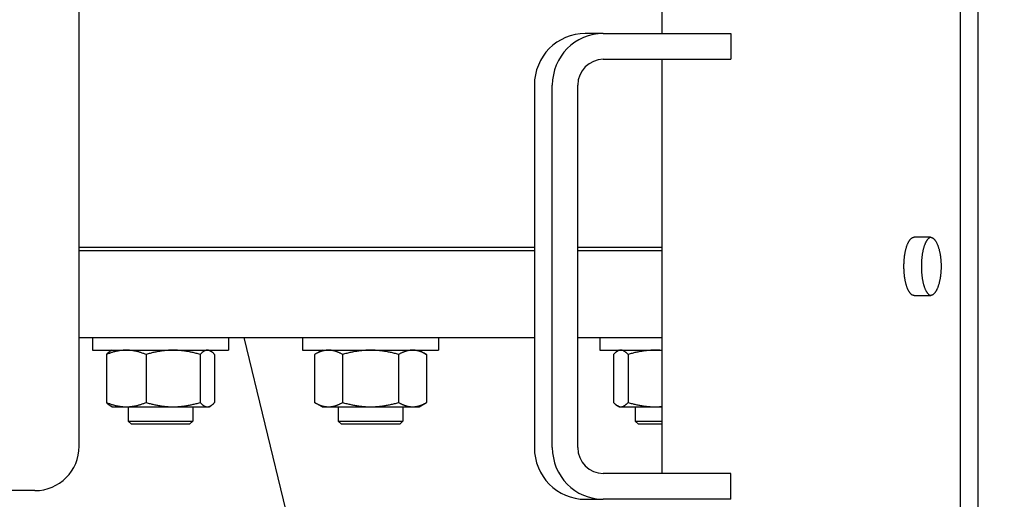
# Model space of a CAD drawing. Header units: inches. Extents: x 24 to 1128, y -69 to 748.
# Tile 311 of 656: x 350.33 to 359.84, y 621.54 to 626.18. Entities that reach past the tile are written whole.
import ezdxf

# ---------------------------------------------------------------- set-up
doc = ezdxf.new("R2010")
doc.units = ezdxf.units.IN
doc.header["$LTSCALE"] = 32
doc.header["$MEASUREMENT"] = 0
doc.layers.add('Dimension (ANSI)', color=7, linetype='Continuous', lineweight=25)
doc.layers.add('Visible (ANSI)', color=7, linetype='Continuous', lineweight=30)
doc.styles.add('Note Text (ANSI)', font='tahoma.ttf')
doc.dimstyles.new('SB Fraction-16 (ANSI)', dxfattribs={"dimscale": 32, "dimtxt": 0.125, "dimasz": 0.098425, "dimexe": 0.125, "dimexo": 0.0625, "dimgap": 0.031496, "dimtad": 0, "dimtih": 1, "dimtoh": 1, "dimdec": 4, "dimrnd": 1e-08, "dimzin": 0, "dimdsep": 46, "dimlunit": 5, "dimtxsty": 'Note Text (ANSI)', "dimcen": 0.09, "dimdle": 0.393701, "dimclrd": 256, "dimclre": 256, "dimclrt": 256, "dimadec": 0, "dimazin": 3, "dimtfac": 0.96, "dimtofl": 0, "dimtmove": 0, "dimatfit": 3, "dimfxl": 1, "dimfrac": 2, "dimtolj": 1, "dimtzin": 12, "dimlwd": -1, "dimlwe": -1, "dimarcsym": 0})

# ---------------------------------------------------------------- blocks, each defined once
blk = doc.blocks.new('*D18')
at = {"layer": 'Defpoints', "color": 0, "transparency": 16777216}
for p in [(468.7806, 692.6685), (316.9743, 544.6685), (468.7806, 544.6685)]:
    blk.add_point(p, dxfattribs=at)
at = {"layer": 'Dimension (ANSI)', "transparency": 16777216}
for p, q in [((466.7806, 692.6685), (312.9743, 692.6685)), ((316.9743, 689.5189), (316.9743, 626.7677)), ((316.9743, 547.8181), (316.9743, 620.5693)), ((466.7806, 544.6685), (312.9743, 544.6685))]:
    blk.add_line(p, q, dxfattribs=at)
for points in [[(316.4494, 689.5189), (317.4993, 689.5189), (316.9743, 692.6685)], [(316.4494, 547.8181), (317.4993, 547.8181), (316.9743, 544.6685)]]:
    blk.add_solid(points, dxfattribs=at)
at = {"layer": 'Dimension (ANSI)', "transparency": 16777216, "insert": (312.8723, 625.7599), "char_height": 4, "attachment_point": 1, "style": 'Note Text (ANSI)'}
blk.add_mtext('\\A1;148', dxfattribs=at)

msp = doc.modelspace()

# ---------------------------------------------------------------- linework, layer by layer
at = {"layer": 'Visible (ANSI)'}
for p, q in [((356.53541, 631.79353), (356.53541, 626.04353)), ((359.4207, 615.79353), (359.4207, 631.79353)), ((359.58612, 631.79353), (359.58612, 615.79353)), ((350.90563, 622.05603), (350.90563, 628.6275)), ((355.96895, 626.04353), (355.7953, 626.04353)), ((355.96895, 626.04353), (357.19996, 626.04353)), ((357.19996, 626.04353), (357.19996, 625.79353)), ((355.96895, 625.79353), (357.19996, 625.79353)), ((356.53541, 625.79353), (356.53541, 621.79353)), ((355.3029, 625.54353), (355.3029, 622.04353)), ((355.47655, 622.04353), (355.47655, 625.54353)), ((355.72275, 622.04353), (355.72275, 625.54353)), ((359.12888, 624.07478), (358.97203, 624.07478)), ((350.90563, 623.97808), (355.3029, 623.97808)), ((350.90563, 623.94753), (355.3029, 623.94753)), ((355.72275, 623.97808), (356.53541, 623.97808)), ((355.72275, 623.94753), (356.53541, 623.94753)), ((358.97203, 623.51228), (359.12888, 623.51228)), ((350.90563, 623.10603), (355.3029, 623.10603)), ((351.03483, 623.10603), (351.03483, 622.98403)), ((352.34733, 623.10603), (352.34733, 622.98403)), ((352.90563, 621.4327), (352.50063, 623.10603)), ((353.06432, 623.10603), (353.06432, 622.98403)), ((354.37682, 623.10603), (354.37682, 622.98403)), ((355.72275, 623.10603), (356.53541, 623.10603)), ((355.93445, 623.10603), (355.93445, 622.98403)), ((351.03483, 622.98403), (352.34733, 622.98403)), ((351.22233, 622.98403), (351.2058, 622.97448)), ((352.15983, 622.98403), (352.17637, 622.97448)), ((353.06432, 622.98403), (354.37682, 622.98403)), ((353.25182, 622.98403), (353.1793, 622.94216)), ((354.18932, 622.98403), (354.26184, 622.94216)), ((355.93445, 622.98403), (356.53541, 622.98403)), ((356.12195, 622.98403), (356.10541, 622.97448)), ((351.16826, 622.94216), (351.16826, 622.4789)), ((351.55099, 622.94216), (351.55099, 622.4789)), ((352.07382, 622.94216), (352.07382, 622.4789)), ((352.21391, 622.94216), (352.21391, 622.4789)), ((353.1793, 622.94216), (353.1793, 622.4789)), ((353.44994, 622.94216), (353.44994, 622.4789)), ((353.9912, 622.94216), (353.9912, 622.4789)), ((354.26184, 622.94216), (354.26184, 622.4789)), ((356.06787, 622.94216), (356.06787, 622.4789)), ((356.20796, 622.94216), (356.20796, 622.4789)), ((351.22233, 622.43703), (351.2058, 622.44658)), ((351.22233, 622.43703), (351.35963, 622.43703)), ((351.35963, 622.43703), (351.81241, 622.43703)), ((351.37902, 622.43703), (351.37902, 622.29983)), ((351.81241, 622.43703), (352.14386, 622.43703)), ((352.00402, 622.43703), (352.00402, 622.29983)), ((352.14386, 622.43703), (352.15983, 622.43703)), ((352.15983, 622.43703), (352.17637, 622.44658)), ((353.25182, 622.43703), (353.1793, 622.4789)), ((353.25182, 622.43703), (353.31462, 622.43703)), ((353.31462, 622.43703), (353.72057, 622.43703)), ((353.40813, 622.43703), (353.40813, 622.29983)), ((353.72057, 622.43703), (354.12652, 622.43703)), ((354.03313, 622.43703), (354.03313, 622.29983)), ((354.12652, 622.43703), (354.18932, 622.43703)), ((354.18932, 622.43703), (354.26184, 622.4789)), ((356.12195, 622.43703), (356.10541, 622.44658)), ((356.12195, 622.43703), (356.13792, 622.43703)), ((356.13792, 622.43703), (356.46937, 622.43703)), ((356.27785, 622.43703), (356.27785, 622.29983)), ((356.46937, 622.43703), (356.53541, 622.43703)), ((351.37902, 622.29983), (352.00402, 622.29983)), ((351.41032, 622.26853), (351.37902, 622.29983)), ((351.97272, 622.26853), (351.41032, 622.26853)), ((351.97272, 622.26853), (352.00402, 622.29983)), ((353.40813, 622.29983), (354.03313, 622.29983)), ((353.43943, 622.26853), (353.40813, 622.29983)), ((354.00183, 622.26853), (353.43943, 622.26853)), ((354.00183, 622.26853), (354.03313, 622.29983)), ((356.27785, 622.29983), (356.53541, 622.29983)), ((356.30915, 622.26853), (356.27785, 622.29983)), ((356.53541, 622.26853), (356.30915, 622.26853)), ((357.19996, 621.79353), (355.96895, 621.79353)), ((357.19996, 621.54353), (357.19996, 621.79353)), ((350.47663, 621.62703), (349.74963, 621.62703)), ((355.7953, 621.54353), (355.96895, 621.54353)), ((357.19996, 621.54353), (355.96895, 621.54353))]:
    msp.add_line(p, q, dxfattribs=at)
msp.add_arc((350.47663, 622.05603), 0.429, 270, 0, dxfattribs=at)
for centre, major_axis, start_param, end_param in [((355.7953, 625.54353), (0, 0.5), 0, 1.5707963), ((355.96895, 625.54353), (0, 0.5), 0, 1.5707963), ((355.96895, 625.54353), (0, 0.25), 0, 1.5707963), ((355.7953, 622.04353), (0, -0.5), 4.712389, 6.2831853), ((355.96895, 622.04353), (0, -0.5), 4.712389, 6.2831853), ((355.96895, 622.04353), (0, -0.25), 4.712389, 6.2831853)]:
    msp.add_ellipse(centre, major_axis=major_axis, ratio=0.9848078, start_param=start_param, end_param=end_param, dxfattribs=at)
for points, knots in [([(358.97203, 623.51228), (358.97029, 623.51228), (358.96856, 623.51241), (358.96683, 623.51267), (358.9651, 623.51292), (358.96337, 623.51331), (358.96165, 623.51382), (358.95993, 623.51433), (358.95822, 623.51497), (358.95651, 623.51574), (358.95481, 623.51651), (358.95311, 623.51741), (358.95142, 623.51843), (358.94973, 623.51945), (358.94805, 623.52059), (358.94639, 623.52186), (358.94472, 623.52313), (358.94307, 623.52453), (358.94143, 623.52605), (358.93979, 623.52756), (358.93817, 623.5292), (358.93656, 623.53096), (358.93584, 623.53175), (358.93512, 623.53256), (358.93441, 623.5334), (358.93353, 623.53443), (358.93266, 623.53549), (358.93179, 623.5366), (358.93022, 623.53859), (358.92867, 623.54071), (358.92714, 623.54293), (358.92561, 623.54516), (358.9241, 623.54751), (358.92261, 623.54996), (358.92112, 623.55242), (358.91966, 623.55498), (358.91822, 623.55765), (358.91679, 623.56033), (358.91537, 623.56311), (358.91399, 623.56599), (358.9126, 623.56888), (358.91124, 623.57187), (358.90991, 623.57496), (358.90858, 623.57804), (358.90728, 623.58123), (358.90601, 623.58452), (358.90474, 623.5878), (358.9035, 623.59118), (358.90229, 623.59466), (358.90223, 623.59482), (358.90217, 623.59498), (358.90212, 623.59514), (358.90097, 623.59846), (358.89985, 623.60186), (358.89876, 623.60534), (358.89762, 623.60899), (358.89651, 623.61272), (358.89543, 623.61653), (358.89436, 623.62035), (358.89332, 623.62424), (358.89232, 623.62822), (358.89131, 623.63219), (358.89035, 623.63623), (358.88942, 623.64035), (358.88849, 623.64447), (358.8876, 623.64865), (358.88675, 623.6529), (358.8859, 623.65715), (358.88508, 623.66147), (358.88431, 623.66585), (358.88354, 623.67021), (358.8828, 623.67465), (358.88211, 623.67914), (358.8817, 623.6818), (358.8813, 623.68448), (358.88092, 623.68718), (358.88066, 623.68902), (358.88041, 623.69088), (358.88016, 623.69274), (358.87955, 623.69733), (358.87898, 623.70196), (358.87846, 623.70662), (358.87793, 623.71129), (358.87745, 623.716), (358.87701, 623.72074), (358.87657, 623.72548), (358.87617, 623.73025), (358.87582, 623.73505), (358.87546, 623.73985), (358.87515, 623.74468), (358.87489, 623.74953), (358.87462, 623.75438), (358.8744, 623.75925), (358.87422, 623.76413), (358.87404, 623.76901), (358.87391, 623.7739), (358.87382, 623.77881), (358.87373, 623.78371), (358.87369, 623.78862), (358.87369, 623.79353), (358.87369, 623.7942), (358.87369, 623.79487), (358.87369, 623.79554), (358.8737, 623.79978), (358.87374, 623.80402), (358.87382, 623.80825), (358.87391, 623.81315), (358.87404, 623.81805), (358.87422, 623.82293), (358.8744, 623.82781), (358.87462, 623.83268), (358.87489, 623.83753), (358.87515, 623.84238), (358.87546, 623.8472), (358.87582, 623.852), (358.87617, 623.85681), (358.87657, 623.86158), (358.87701, 623.86632), (358.87745, 623.87106), (358.87793, 623.87577), (358.87846, 623.88044), (358.87898, 623.8851), (358.87955, 623.88973), (358.88016, 623.89432), (358.88041, 623.89624), (358.88068, 623.89814), (358.88095, 623.90004), (358.88132, 623.90269), (358.88171, 623.90532), (358.88211, 623.90792), (358.8828, 623.91241), (358.88354, 623.91684), (358.88431, 623.92121), (358.88508, 623.92559), (358.8859, 623.92991), (358.88675, 623.93415), (358.8876, 623.93841), (358.88849, 623.94259), (358.88942, 623.94671), (358.89035, 623.95083), (358.89131, 623.95487), (358.89232, 623.95884), (358.89332, 623.96281), (358.89436, 623.96671), (358.89543, 623.97053), (358.89651, 623.97434), (358.89762, 623.97807), (358.89876, 623.98172), (358.89938, 623.98372), (358.90002, 623.98569), (358.90067, 623.98764), (358.9012, 623.98925), (358.90174, 623.99083), (358.90229, 623.9924), (358.9035, 623.99588), (358.90474, 623.99926), (358.90601, 624.00254), (358.90728, 624.00583), (358.90858, 624.00901), (358.90991, 624.0121), (358.91124, 624.01519), (358.9126, 624.01818), (358.91399, 624.02107), (358.91537, 624.02395), (358.91679, 624.02673), (358.91822, 624.02941), (358.91966, 624.03208), (358.92112, 624.03464), (358.92261, 624.0371), (358.9241, 624.03955), (358.92561, 624.0419), (358.92714, 624.04413), (358.92833, 624.04587), (358.92954, 624.04754), (358.93077, 624.04914), (358.93111, 624.04959), (358.93145, 624.05003), (358.93179, 624.05046), (358.93336, 624.05246), (358.93495, 624.05434), (358.93656, 624.0561), (358.93817, 624.05786), (358.93979, 624.0595), (358.94143, 624.06101), (358.94307, 624.06253), (358.94472, 624.06393), (358.94639, 624.0652), (358.94789, 624.06634), (358.9494, 624.06739), (358.95093, 624.06833), (358.95109, 624.06843), (358.95126, 624.06854), (358.95142, 624.06863), (358.95311, 624.06966), (358.95481, 624.07055), (358.95651, 624.07132), (358.95822, 624.07209), (358.95994, 624.07273), (358.96165, 624.07324), (358.96338, 624.07375), (358.9651, 624.07414), (358.96683, 624.07439), (358.96856, 624.07465), (358.97029, 624.07478), (358.97203, 624.07478)], [0, 0, 0, 0, 0.0375338, 0.0375338, 0.0375338, 0.0751179, 0.0751179, 0.0751179, 0.1127326, 0.1127326, 0.1127326, 0.1503562, 0.1503562, 0.1503562, 0.1879645, 0.1879645, 0.1879645, 0.2255309, 0.2255309, 0.2255309, 0.2630259, 0.2630259, 0.2630259, 0.2798106, 0.2798106, 0.2798106, 0.3004493, 0.3004493, 0.3004493, 0.3379287, 0.3379287, 0.3379287, 0.3754615, 0.3754615, 0.3754615, 0.4130229, 0.4130229, 0.4130229, 0.450587, 0.450587, 0.450587, 0.4881274, 0.4881274, 0.4881274, 0.5256175, 0.5256175, 0.5256175, 0.5630318, 0.5630318, 0.5630318, 0.564774, 0.564774, 0.564774, 0.6004411, 0.6004411, 0.6004411, 0.6379268, 0.6379268, 0.6379268, 0.6754533, 0.6754533, 0.6754533, 0.7129876, 0.7129876, 0.7129876, 0.7505009, 0.7505009, 0.7505009, 0.7879694, 0.7879694, 0.7879694, 0.8253763, 0.8253763, 0.8253763, 0.8475498, 0.8475498, 0.8475498, 0.8627288, 0.8627288, 0.8627288, 0.9001555, 0.9001555, 0.9001555, 0.9376465, 0.9376465, 0.9376465, 0.975161, 0.975161, 0.975161, 1.0126663, 1.0126663, 1.0126663, 1.0501387, 1.0501387, 1.0501387, 1.0875623, 1.0875623, 1.0875623, 1.1249275, 1.1249275, 1.1249275, 1.1300195, 1.1300195, 1.1300195, 1.1622761, 1.1622761, 1.1622761, 1.1996813, 1.1996813, 1.1996813, 1.2371359, 1.2371359, 1.2371359, 1.274625, 1.274625, 1.274625, 1.3121256, 1.3121256, 1.3121256, 1.349606, 1.349606, 1.349606, 1.3870263, 1.3870263, 1.3870263, 1.4026421, 1.4026421, 1.4026421, 1.4243744, 1.4243744, 1.4243744, 1.4617728, 1.4617728, 1.4617728, 1.4992285, 1.4992285, 1.4992285, 1.5367238, 1.5367238, 1.5367238, 1.5742344, 1.5742344, 1.5742344, 1.6117307, 1.6117307, 1.6117307, 1.6491793, 1.6491793, 1.6491793, 1.6696603, 1.6696603, 1.6696603, 1.6865644, 1.6865644, 1.6865644, 1.7240046, 1.7240046, 1.7240046, 1.7615052, 1.7615052, 1.7615052, 1.7990407, 1.7990407, 1.7990407, 1.8365849, 1.8365849, 1.8365849, 1.8741116, 1.8741116, 1.8741116, 1.9115949, 1.9115949, 1.9115949, 1.9408536, 1.9408536, 1.9408536, 1.9490138, 1.9490138, 1.9490138, 1.9864405, 1.9864405, 1.9864405, 2.023891, 2.023891, 2.023891, 2.0613394, 2.0613394, 2.0613394, 2.0951394, 2.0951394, 2.0951394, 2.0987624, 2.0987624, 2.0987624, 2.1362026, 2.1362026, 2.1362026, 2.1736806, 2.1736806, 2.1736806, 2.211174, 2.211174, 2.211174, 2.2486619, 2.2486619, 2.2486619, 2.2486619]), ([(359.13432, 624.07438), (359.13262, 624.07413), (359.13092, 624.07374), (359.12923, 624.07324), (359.12752, 624.07273), (359.12582, 624.07208), (359.12412, 624.07132), (359.12242, 624.07055), (359.12073, 624.06965), (359.11905, 624.06863), (359.11737, 624.06761), (359.1157, 624.06647), (359.11404, 624.0652), (359.11238, 624.06393), (359.11074, 624.06253), (359.1091, 624.06101), (359.10747, 624.0595), (359.10586, 624.05786), (359.10426, 624.0561), (359.1036, 624.05537), (359.10294, 624.05463), (359.10228, 624.05386), (359.10135, 624.05277), (359.10043, 624.05164), (359.09951, 624.05046), (359.09795, 624.04847), (359.0964, 624.04635), (359.09488, 624.04413), (359.09336, 624.0419), (359.09185, 624.03955), (359.09037, 624.0371), (359.0889, 624.03464), (359.08744, 624.03208), (359.08601, 624.02941), (359.08458, 624.02673), (359.08317, 624.02395), (359.08179, 624.02107), (359.08041, 624.01818), (359.07906, 624.01519), (359.07773, 624.0121), (359.07641, 624.00902), (359.07512, 624.00583), (359.07385, 624.00254), (359.07261, 623.99931), (359.07139, 623.99599), (359.0702, 623.99257), (359.06898, 623.98904), (359.06779, 623.98542), (359.06663, 623.98172), (359.0655, 623.97807), (359.06439, 623.97434), (359.06332, 623.97053), (359.06225, 623.96671), (359.06122, 623.96281), (359.06022, 623.95884), (359.05922, 623.95487), (359.05826, 623.95083), (359.05734, 623.94671), (359.05642, 623.94259), (359.05553, 623.93841), (359.05468, 623.93415), (359.05383, 623.92991), (359.05302, 623.92559), (359.05225, 623.92121), (359.05149, 623.91684), (359.05076, 623.91241), (359.05007, 623.90792), (359.04969, 623.90548), (359.04933, 623.90302), (359.04897, 623.90054), (359.04868, 623.89848), (359.0484, 623.8964), (359.04812, 623.89432), (359.04751, 623.88973), (359.04695, 623.8851), (359.04643, 623.88044), (359.0459, 623.87577), (359.04542, 623.87106), (359.04498, 623.86632), (359.04455, 623.86158), (359.04415, 623.85681), (359.0438, 623.852), (359.04345, 623.8472), (359.04314, 623.84238), (359.04287, 623.83753), (359.04261, 623.83268), (359.04239, 623.82781), (359.04221, 623.82293), (359.04204, 623.81805), (359.0419, 623.81315), (359.04181, 623.80825), (359.04173, 623.80335), (359.04168, 623.79844), (359.04168, 623.79353), (359.04168, 623.79294), (359.04168, 623.79235), (359.04168, 623.79176), (359.04169, 623.78744), (359.04174, 623.78312), (359.04181, 623.77881), (359.0419, 623.77391), (359.04204, 623.76901), (359.04221, 623.76413), (359.04239, 623.75925), (359.04261, 623.75438), (359.04287, 623.74953), (359.04314, 623.74468), (359.04345, 623.73985), (359.0438, 623.73505), (359.04415, 623.73025), (359.04455, 623.72548), (359.04498, 623.72074), (359.04542, 623.716), (359.0459, 623.71129), (359.04643, 623.70662), (359.04695, 623.70195), (359.04751, 623.69733), (359.04812, 623.69274), (359.04839, 623.69074), (359.04866, 623.68875), (359.04894, 623.68677), (359.0493, 623.68421), (359.04968, 623.68166), (359.05007, 623.67914), (359.05076, 623.67465), (359.05149, 623.67022), (359.05225, 623.66585), (359.05302, 623.66147), (359.05383, 623.65715), (359.05468, 623.6529), (359.05553, 623.64865), (359.05642, 623.64447), (359.05734, 623.64035), (359.05826, 623.63623), (359.05922, 623.63219), (359.06022, 623.62822), (359.06122, 623.62425), (359.06225, 623.62035), (359.06332, 623.61653), (359.06439, 623.61272), (359.0655, 623.60899), (359.06663, 623.60534), (359.0673, 623.60319), (359.06799, 623.60107), (359.06868, 623.59898), (359.06916, 623.59753), (359.06965, 623.59608), (359.07015, 623.59466), (359.07135, 623.59118), (359.07259, 623.5878), (359.07385, 623.58452), (359.07512, 623.58123), (359.07641, 623.57805), (359.07773, 623.57496), (359.07906, 623.57187), (359.08041, 623.56888), (359.08179, 623.56599), (359.08317, 623.56311), (359.08458, 623.56033), (359.08601, 623.55765), (359.08744, 623.55498), (359.08889, 623.55242), (359.09037, 623.54996), (359.09185, 623.54751), (359.09336, 623.54516), (359.09488, 623.54293), (359.09614, 623.5411), (359.09741, 623.53934), (359.09869, 623.53765), (359.09897, 623.5373), (359.09924, 623.53694), (359.09951, 623.5366), (359.10108, 623.5346), (359.10266, 623.53272), (359.10426, 623.53096), (359.10586, 623.5292), (359.10747, 623.52756), (359.1091, 623.52605), (359.11073, 623.52453), (359.11238, 623.52313), (359.11404, 623.52186), (359.11557, 623.52069), (359.11711, 623.51962), (359.11867, 623.51866), (359.11879, 623.51858), (359.11892, 623.5185), (359.11905, 623.51843), (359.12073, 623.5174), (359.12242, 623.51651), (359.12412, 623.51574), (359.12582, 623.51497), (359.12752, 623.51433), (359.12923, 623.51382), (359.13092, 623.51331), (359.13262, 623.51293), (359.13432, 623.51268)], [0.0378637, 0.0378637, 0.0378637, 0.0378637, 0.0747701, 0.0747701, 0.0747701, 0.1122148, 0.1122148, 0.1122148, 0.1496709, 0.1496709, 0.1496709, 0.1871144, 0.1871144, 0.1871144, 0.2245187, 0.2245187, 0.2245187, 0.2618544, 0.2618544, 0.2618544, 0.2772413, 0.2772413, 0.2772413, 0.2991263, 0.2991263, 0.2991263, 0.3364637, 0.3364637, 0.3364637, 0.3738614, 0.3738614, 0.3738614, 0.4112945, 0.4112945, 0.4112945, 0.448737, 0.448737, 0.448737, 0.4861623, 0.4861623, 0.4861623, 0.5235439, 0.5235439, 0.5235439, 0.5602595, 0.5602595, 0.5602595, 0.5981821, 0.5981821, 0.5981821, 0.6355906, 0.6355906, 0.6355906, 0.6730459, 0.6730459, 0.6730459, 0.7105155, 0.7105155, 0.7105155, 0.7479705, 0.7479705, 0.7479705, 0.7853877, 0.7853877, 0.7853877, 0.8227503, 0.8227503, 0.8227503, 0.8431011, 0.8431011, 0.8431011, 0.8600691, 0.8600691, 0.8600691, 0.8974681, 0.8974681, 0.8974681, 0.9349314, 0.9349314, 0.9349314, 0.9724193, 0.9724193, 0.9724193, 1.0099003, 1.0099003, 1.0099003, 1.0473516, 1.0473516, 1.0473516, 1.0847584, 1.0847584, 1.0847584, 1.1221121, 1.1221121, 1.1221121, 1.1266091, 1.1266091, 1.1266091, 1.1594519, 1.1594519, 1.1594519, 1.1968422, 1.1968422, 1.1968422, 1.2342763, 1.2342763, 1.2342763, 1.2717406, 1.2717406, 1.2717406, 1.3092132, 1.3092132, 1.3092132, 1.3466636, 1.3466636, 1.3466636, 1.3840531, 1.3840531, 1.3840531, 1.4003166, 1.4003166, 1.4003166, 1.4213674, 1.4213674, 1.4213674, 1.4587246, 1.4587246, 1.4587246, 1.4961321, 1.4961321, 1.4961321, 1.5335722, 1.5335722, 1.5335722, 1.5710203, 1.5710203, 1.5710203, 1.6084468, 1.6084468, 1.6084468, 1.6458183, 1.6458183, 1.6458183, 1.667778, 1.667778, 1.667778, 1.6831155, 1.6831155, 1.6831155, 1.7204555, 1.7204555, 1.7204555, 1.7578485, 1.7578485, 1.7578485, 1.795269, 1.795269, 1.795269, 1.8326911, 1.8326911, 1.8326911, 1.8700886, 1.8700886, 1.8700886, 1.9074359, 1.9074359, 1.9074359, 1.9381946, 1.9381946, 1.9381946, 1.944711, 1.944711, 1.944711, 1.981984, 1.981984, 1.981984, 2.0192766, 2.0192766, 2.0192766, 2.0565625, 2.0565625, 2.0565625, 2.0910087, 2.0910087, 2.0910087, 2.093818, 2.093818, 2.093818, 2.131085, 2.131085, 2.131085, 2.1683881, 2.1683881, 2.1683881, 2.2052008, 2.2052008, 2.2052008, 2.2052008]), ([(359.12888, 624.07478), (359.13067, 624.07478), (359.13246, 624.07465), (359.13424, 624.07439), (359.13603, 624.07414), (359.13781, 624.07375), (359.13959, 624.07324), (359.14137, 624.07273), (359.14315, 624.07208), (359.14492, 624.07132), (359.14669, 624.07055), (359.14845, 624.06965), (359.15021, 624.06863), (359.15196, 624.06761), (359.15371, 624.06647), (359.15544, 624.0652), (359.15717, 624.06393), (359.1589, 624.06253), (359.16061, 624.06101), (359.16231, 624.0595), (359.16401, 624.05786), (359.16569, 624.0561), (359.16644, 624.05531), (359.16719, 624.0545), (359.16794, 624.05366), (359.16886, 624.05263), (359.16977, 624.05156), (359.17068, 624.05046), (359.17232, 624.04847), (359.17395, 624.04635), (359.17555, 624.04413), (359.17716, 624.0419), (359.17874, 624.03955), (359.18031, 624.0371), (359.18187, 624.03464), (359.18341, 624.03208), (359.18492, 624.02941), (359.18643, 624.02673), (359.18792, 624.02395), (359.18938, 624.02107), (359.19084, 624.01818), (359.19228, 624.01519), (359.19368, 624.0121), (359.19509, 624.00902), (359.19646, 624.00583), (359.19781, 624.00254), (359.19915, 623.99926), (359.20047, 623.99588), (359.20175, 623.9924), (359.20181, 623.99224), (359.20187, 623.99208), (359.20193, 623.99192), (359.20314, 623.9886), (359.20433, 623.9852), (359.20549, 623.98172), (359.2067, 623.97807), (359.20788, 623.97434), (359.20902, 623.97053), (359.21016, 623.96671), (359.21126, 623.96281), (359.21233, 623.95884), (359.21339, 623.95487), (359.21442, 623.95083), (359.21541, 623.94671), (359.2164, 623.94259), (359.21735, 623.93841), (359.21826, 623.93415), (359.21916, 623.92991), (359.22003, 623.92559), (359.22086, 623.92121), (359.22168, 623.91684), (359.22246, 623.91241), (359.2232, 623.90792), (359.22364, 623.90526), (359.22406, 623.90258), (359.22447, 623.89988), (359.22475, 623.89804), (359.22502, 623.89618), (359.22529, 623.89432), (359.22594, 623.88973), (359.22655, 623.8851), (359.22711, 623.88044), (359.22767, 623.87577), (359.22819, 623.87106), (359.22866, 623.86632), (359.22913, 623.86158), (359.22956, 623.85681), (359.22993, 623.852), (359.23031, 623.8472), (359.23064, 623.84238), (359.23093, 623.83753), (359.23121, 623.83268), (359.23145, 623.82781), (359.23164, 623.82293), (359.23183, 623.81805), (359.23197, 623.81315), (359.23207, 623.80825), (359.23216, 623.80335), (359.23221, 623.79844), (359.23221, 623.79353), (359.23221, 623.79286), (359.23221, 623.79219), (359.23221, 623.79152), (359.2322, 623.78728), (359.23215, 623.78304), (359.23207, 623.77881), (359.23197, 623.7739), (359.23183, 623.76901), (359.23164, 623.76413), (359.23145, 623.75925), (359.23121, 623.75438), (359.23093, 623.74953), (359.23064, 623.74468), (359.23031, 623.73985), (359.22993, 623.73505), (359.22956, 623.73025), (359.22913, 623.72548), (359.22866, 623.72074), (359.22819, 623.716), (359.22767, 623.71129), (359.22711, 623.70662), (359.22655, 623.70195), (359.22594, 623.69733), (359.22529, 623.69274), (359.22502, 623.69082), (359.22474, 623.68892), (359.22445, 623.68702), (359.22405, 623.68437), (359.22363, 623.68174), (359.2232, 623.67914), (359.22246, 623.67465), (359.22168, 623.67022), (359.22086, 623.66585), (359.22003, 623.66147), (359.21916, 623.65715), (359.21826, 623.6529), (359.21735, 623.64865), (359.2164, 623.64447), (359.21541, 623.64035), (359.21442, 623.63623), (359.21339, 623.63219), (359.21233, 623.62822), (359.21126, 623.62425), (359.21016, 623.62035), (359.20902, 623.61653), (359.20788, 623.61272), (359.2067, 623.60899), (359.20549, 623.60534), (359.20482, 623.60334), (359.20415, 623.60137), (359.20346, 623.59942), (359.2029, 623.59781), (359.20233, 623.59622), (359.20175, 623.59466), (359.20047, 623.59118), (359.19915, 623.5878), (359.19781, 623.58452), (359.19646, 623.58123), (359.19509, 623.57804), (359.19368, 623.57496), (359.19228, 623.57187), (359.19084, 623.56888), (359.18938, 623.56599), (359.18792, 623.56311), (359.18643, 623.56033), (359.18492, 623.55765), (359.18341, 623.55498), (359.18187, 623.55242), (359.18031, 623.54996), (359.17874, 623.54751), (359.17716, 623.54516), (359.17555, 623.54293), (359.1743, 623.54119), (359.17303, 623.53952), (359.17175, 623.53792), (359.17139, 623.53747), (359.17104, 623.53703), (359.17068, 623.5366), (359.16903, 623.5346), (359.16737, 623.53272), (359.16569, 623.53096), (359.16401, 623.5292), (359.16232, 623.52756), (359.16061, 623.52605), (359.1589, 623.52453), (359.15718, 623.52313), (359.15544, 623.52186), (359.15388, 623.52072), (359.1523, 623.51967), (359.15072, 623.51873), (359.15055, 623.51862), (359.15038, 623.51852), (359.15021, 623.51843), (359.14845, 623.5174), (359.14669, 623.51651), (359.14492, 623.51574), (359.14315, 623.51497), (359.14137, 623.51433), (359.13959, 623.51382), (359.13781, 623.51331), (359.13603, 623.51292), (359.13424, 623.51267), (359.13246, 623.51241), (359.13067, 623.51228), (359.12888, 623.51228)], [0, 0, 0, 0, 0.0375338, 0.0375338, 0.0375338, 0.0751179, 0.0751179, 0.0751179, 0.1127326, 0.1127326, 0.1127326, 0.1503562, 0.1503562, 0.1503562, 0.1879645, 0.1879645, 0.1879645, 0.2255309, 0.2255309, 0.2255309, 0.2630259, 0.2630259, 0.2630259, 0.2798106, 0.2798106, 0.2798106, 0.3004493, 0.3004493, 0.3004493, 0.3379287, 0.3379287, 0.3379287, 0.3754615, 0.3754615, 0.3754615, 0.4130229, 0.4130229, 0.4130229, 0.450587, 0.450587, 0.450587, 0.4881274, 0.4881274, 0.4881274, 0.5256175, 0.5256175, 0.5256175, 0.5630318, 0.5630318, 0.5630318, 0.564774, 0.564774, 0.564774, 0.6004411, 0.6004411, 0.6004411, 0.6379268, 0.6379268, 0.6379268, 0.6754533, 0.6754533, 0.6754533, 0.7129876, 0.7129876, 0.7129876, 0.7505009, 0.7505009, 0.7505009, 0.7879694, 0.7879694, 0.7879694, 0.8253763, 0.8253763, 0.8253763, 0.8475498, 0.8475498, 0.8475498, 0.8627288, 0.8627288, 0.8627288, 0.9001555, 0.9001555, 0.9001555, 0.9376465, 0.9376465, 0.9376465, 0.975161, 0.975161, 0.975161, 1.0126663, 1.0126663, 1.0126663, 1.0501387, 1.0501387, 1.0501387, 1.0875623, 1.0875623, 1.0875623, 1.1249275, 1.1249275, 1.1249275, 1.1300195, 1.1300195, 1.1300195, 1.1622761, 1.1622761, 1.1622761, 1.1996813, 1.1996813, 1.1996813, 1.2371359, 1.2371359, 1.2371359, 1.274625, 1.274625, 1.274625, 1.3121256, 1.3121256, 1.3121256, 1.349606, 1.349606, 1.349606, 1.3870263, 1.3870263, 1.3870263, 1.4026421, 1.4026421, 1.4026421, 1.4243744, 1.4243744, 1.4243744, 1.4617728, 1.4617728, 1.4617728, 1.4992285, 1.4992285, 1.4992285, 1.5367238, 1.5367238, 1.5367238, 1.5742344, 1.5742344, 1.5742344, 1.6117307, 1.6117307, 1.6117307, 1.6491793, 1.6491793, 1.6491793, 1.6696603, 1.6696603, 1.6696603, 1.6865644, 1.6865644, 1.6865644, 1.7240046, 1.7240046, 1.7240046, 1.7615052, 1.7615052, 1.7615052, 1.7990407, 1.7990407, 1.7990407, 1.8365849, 1.8365849, 1.8365849, 1.8741116, 1.8741116, 1.8741116, 1.9115949, 1.9115949, 1.9115949, 1.9408536, 1.9408536, 1.9408536, 1.9490138, 1.9490138, 1.9490138, 1.9864405, 1.9864405, 1.9864405, 2.023891, 2.023891, 2.023891, 2.0613394, 2.0613394, 2.0613394, 2.0951394, 2.0951394, 2.0951394, 2.0987624, 2.0987624, 2.0987624, 2.1362026, 2.1362026, 2.1362026, 2.1736806, 2.1736806, 2.1736806, 2.211174, 2.211174, 2.211174, 2.2486619, 2.2486619, 2.2486619, 2.2486619])]:
    msp.add_open_spline(points, degree=3, knots=knots, dxfattribs=at)
for points, weights in [([(351.35963, 622.98403), (351.27081, 622.98403), (351.16826, 622.94216)], [1, 1.0379548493, 1]), ([(351.55099, 622.94216), (351.44844, 622.98403), (351.35963, 622.98403)], [1, 1.0379548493, 1]), ([(351.81241, 622.98403), (351.69108, 622.98403), (351.55099, 622.94216)], [1, 1.0379548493, 1]), ([(352.07382, 622.94216), (351.93373, 622.98403), (351.81241, 622.98403)], [1, 1.0379548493, 1]), ([(352.14386, 622.98403), (352.11135, 622.98403), (352.07382, 622.94216)], [1, 1.0379548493, 1]), ([(352.21391, 622.94216), (352.17637, 622.98403), (352.14386, 622.98403)], [1, 1.0379548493, 1]), ([(353.31462, 622.98403), (353.25182, 622.98403), (353.1793, 622.94216)], [1, 1.0379548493, 1]), ([(353.44994, 622.94216), (353.37742, 622.98403), (353.31462, 622.98403)], [1, 1.0379548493, 1]), ([(353.72057, 622.98403), (353.59497, 622.98403), (353.44994, 622.94216)], [1, 1.0379548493, 1]), ([(353.9912, 622.94216), (353.84617, 622.98403), (353.72057, 622.98403)], [1, 1.0379548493, 1]), ([(354.12652, 622.98403), (354.06372, 622.98403), (353.9912, 622.94216)], [1, 1.0379548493, 1]), ([(354.26184, 622.94216), (354.18932, 622.98403), (354.12652, 622.98403)], [1, 1.0379548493, 1]), ([(356.13792, 622.98403), (356.10541, 622.98403), (356.06787, 622.94216)], [1, 1.0379548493, 1]), ([(356.20796, 622.94216), (356.17043, 622.98403), (356.13792, 622.98403)], [1, 1.0379548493, 1]), ([(356.46937, 622.98403), (356.34805, 622.98403), (356.20796, 622.94216)], [1, 1.0379548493, 1]), ([(356.53541, 622.98117), (356.50222, 622.98403), (356.46937, 622.98403)], [1.01472834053, 1.00999763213, 1]), ([(351.16826, 622.94216), (351.18805, 622.96424), (351.2058, 622.97448)], [1, 1.01965956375, 1.01895290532]), ([(351.16826, 622.4789), (351.27081, 622.43703), (351.35963, 622.43703)], [1, 1.0379548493, 1]), ([(351.2058, 622.44658), (351.18805, 622.45682), (351.16826, 622.4789)], [1.01895290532, 1.01965956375, 1]), ([(351.35963, 622.43703), (351.44844, 622.43703), (351.55099, 622.4789)], [1, 1.0379548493, 1]), ([(351.55099, 622.4789), (351.69108, 622.43703), (351.81241, 622.43703)], [1, 1.0379548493, 1]), ([(351.81241, 622.43703), (351.93373, 622.43703), (352.07382, 622.4789)], [1, 1.0379548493, 1]), ([(352.07382, 622.4789), (352.11135, 622.43703), (352.14386, 622.43703)], [1, 1.0379548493, 1]), ([(352.14386, 622.43703), (352.17637, 622.43703), (352.21391, 622.4789)], [1, 1.0379548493, 1]), ([(353.1793, 622.4789), (353.25182, 622.43703), (353.31462, 622.43703)], [1, 1.0379548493, 1]), ([(353.31462, 622.43703), (353.37742, 622.43703), (353.44994, 622.4789)], [1, 1.0379548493, 1]), ([(353.44994, 622.4789), (353.59497, 622.43703), (353.72057, 622.43703)], [1, 1.0379548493, 1]), ([(353.72057, 622.43703), (353.84617, 622.43703), (353.9912, 622.4789)], [1, 1.0379548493, 1]), ([(353.9912, 622.4789), (354.06372, 622.43703), (354.12652, 622.43703)], [1, 1.0379548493, 1]), ([(354.12652, 622.43703), (354.18932, 622.43703), (354.26184, 622.4789)], [1, 1.0379548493, 1]), ([(356.06787, 622.4789), (356.10541, 622.43703), (356.13792, 622.43703)], [1, 1.0379548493, 1]), ([(356.13792, 622.43703), (356.17043, 622.43703), (356.20796, 622.4789)], [1, 1.0379548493, 1]), ([(356.20796, 622.4789), (356.34805, 622.43703), (356.46937, 622.43703)], [1, 1.0379548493, 1]), ([(356.46937, 622.43703), (356.50222, 622.43703), (356.53541, 622.43989)], [1, 1.00999763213, 1.01472834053])]:
    msp.add_rational_spline(points, weights, degree=2, dxfattribs=at)

# ---------------------------------------------------------------- dimensions: what is measured, and where the dimension line sits
at = {"layer": 'Dimension (ANSI)'}
dim = msp.add_linear_dim(base=(316.97435, 544.66853), p1=(468.78063, 692.66853), p2=(468.78063, 544.66853), angle=90, dimstyle='SB Fraction-16 (ANSI)', override={"dimgap": 0.031496, "dimdec": 4, "dimtol": 0, "dimlim": 0, "dimtp": 0, "dimtm": 0, "dimtdec": 2, "dimatfit": 1}, dxfattribs=at)
dim.commit()
dim.dimension.update_dxf_attribs({"geometry": '*D18', "text_midpoint": (316.97435, 623.66853), "dimtype": 160})

doc.saveas('drawing.dxf')
